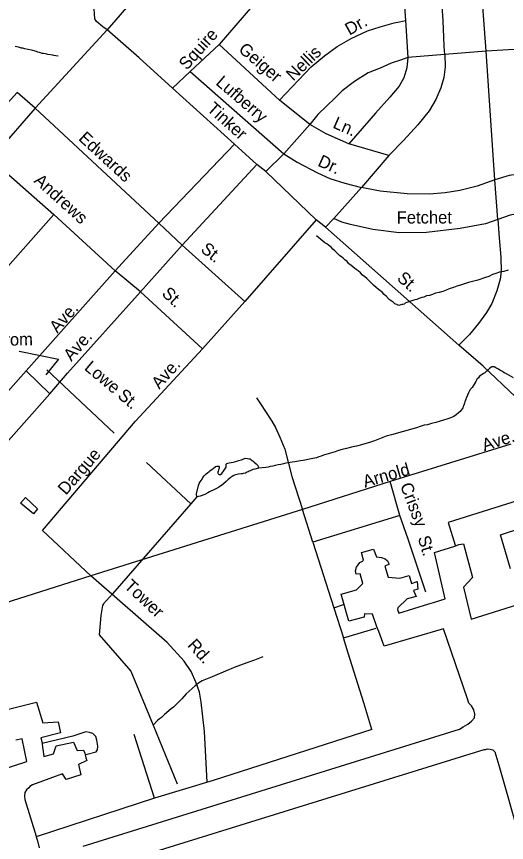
# Model space of a CAD drawing. Extents: x 2260773 to 2342389, y 552869 to 618546.
# Drawn here: x 2309471 to 2313231, y 581334 to 587669 of the extents above; entities that cross this region are included whole.
import ezdxf

# ---------------------------------------------------------------- set-up
doc = ezdxf.new("R2010")
doc.units = 0
for name, color, linetype in [('Exist Aviation Commercial or Municipal Perimeter Paved', 7, 'Continuous'), ('Exist Hydrographic Misc Water Feature', 7, 'Continuous'), ('Exist Road Non-System Type 51', 7, 'Continuous'), ('Exist Road Non-System Type 51 Label', 7, 'Continuous')]:
    doc.layers.add(name, color=color, linetype=linetype)

msp = doc.modelspace()

# ---------------------------------------------------------------- linework, layer by layer
at = {"layer": 'Exist Aviation Commercial or Municipal Perimeter Paved'}
for points in [[(2313262.2, 583431.5), (2313185.3, 583694.5), (2313364.6, 583752.4)], [(2309982.9, 581305.2), (2312869.5, 582202), (2312897.4, 582220.1), (2312935.2, 582240.7), (2312962.8, 582265), (2312984.6, 582291.1), (2312988.3, 582317.2), (2312979.9, 582351.1), (2312961.7, 582380.8), (2312941.4, 582402.6), (2312931.2, 582434.5), (2312747.4, 582972.2), (2312291.1, 582839.4), (2312252, 582950.8), (2312235.5, 582986.8), (2312202.6, 583084.3), (2312140.4, 583087.6), (2312138.7, 583061.7), (2312021.2, 583032.3), (2311996.3, 583120), (2311981.8, 583167.8), (2311960.9, 583237.6), (2312078.6, 583270.9), (2312128.1, 583319.3), (2312107.2, 583395.1), (2312077.3, 583392.7), (2312072.9, 583416.7), (2312080.6, 583444.8), (2312092.5, 583462.9), (2312106.3, 583481.1), (2312126.1, 583491.3), (2312134, 583499.4), (2312117.4, 583559.1), (2312211.2, 583584.1), (2312233.8, 583524.4), (2312271.8, 583520.8), (2312299.8, 583509.1), (2312318.1, 583493.2), (2312330.3, 583467.5), (2312296.5, 583453.2), (2312323.3, 583369.4), (2312413.5, 583360.5), (2312485, 583381.1), (2312501.9, 583321.4), (2312545.7, 583335.8), (2312550.3, 583276), (2312516.3, 583265.6), (2312536.8, 583219.8), (2312469, 583203.1), (2312397.8, 583134.4), (2312394, 583120.4), (2312404.3, 583092.4), (2312635.5, 583163), (2312671.2, 583175.2), (2312760.9, 583202.2), (2312677.1, 583559.1), (2312834.6, 583606.7), (2312866.3, 583619.2), (2312900.3, 583625.6), (2312970.9, 583366.4), (2312899.9, 583291.7), (2312960.5, 583046.5), (2313490.5, 583212.1)], [(2309409.8, 582356.5), (2309625.1, 582408.8), (2309672.9, 582251.5), (2309790.6, 582258.7), (2309807.6, 582175), (2309658.1, 582135.3), (2309666.5, 582097.4), (2309666.4, 582093.4), (2309666.5, 582092.5)], [(2309233.3, 581852.9), (2309550, 581954.3), (2309514.2, 582127.9), (2309464.3, 582119.3)], [(2309403.4, 580913.4), (2313059.2, 582048), (2313071.2, 582048.1), (2313083, 582052.4), (2313105.1, 582050.5), (2313125.1, 582044.7), (2313141.4, 582028.9), (2313172.5, 581927.4), (2313332.4, 581361.3), (2313302.9, 581319.1)], [(2309666.5, 582092.5), (2309670.9, 582061.6), (2309673, 582049.5), (2309679.7, 581993.8), (2309753.2, 582014.5), (2309774.6, 582074.6), (2309908.3, 582104), (2309934.9, 582038.5), (2309984.8, 582040.9), (2309995.1, 582019.1), (2310001.6, 581983.1), (2310009.8, 581963.3), (2309946.2, 581932.5), (2309965, 581852.8), (2309851.4, 581817.6), (2309822.8, 581861.3), (2309594, 581776.8), (2309572.2, 581762.8), (2309564.2, 581752.6), (2309548.4, 581736.4), (2309534.6, 581716.2), (2309530.9, 581690.3), (2309533.2, 581662.4), (2309620.2, 581381.4), (2309622, 581376.1)], [(2309622, 581376.1), (2309632.6, 581345.5), (2309645.1, 581293.6)]]:
    msp.add_lwpolyline(points, dxfattribs=at)
at = {"layer": 'Exist Hydrographic Misc Water Feature'}
for p, q in [((2309703.4, 584958.3), (2310220.5, 584474.2)), ((2310468.6, 584247), (2310809.6, 583930.9)), ((2310853.5, 583985.1), (2310809.6, 583930.9)), ((2310518.5, 582234.6), (2310703.2, 581784.6))]:
    msp.add_line(p, q, dxfattribs=at)
for points in [[(2309791.4, 587363.6), (2309771.7, 587367.4), (2309757.5, 587369.5), (2309749.3, 587371.2), (2309711.6, 587376.9), (2309703.4, 587378.9), (2309677.1, 587384.5), (2309667.7, 587386.3), (2309655.2, 587390.2), (2309647.4, 587392.2), (2309635.3, 587396), (2309623.2, 587399.9), (2309595.1, 587407.8), (2309585.3, 587409.7), (2309556.8, 587415.2), (2309533.2, 587420.8), (2309519, 587424.9), (2309509, 587426.8), (2309487.1, 587432.5), (2309459, 587440)], [(2312231.5, 585591.2), (2312209.3, 585608.7), (2312190.9, 585628.5), (2312176.7, 585640.3), (2312158.3, 585660.2), (2312144.5, 585672), (2312126.5, 585686), (2312110.5, 585701.9), (2312092.2, 585717.5), (2312078.1, 585729.4), (2312065.8, 585735.3), (2312051.6, 585749.2), (2312037.5, 585761.1), (2312021.5, 585772.8), (2312007.1, 585788.7), (2311991.2, 585802.5), (2311977, 585816.4), (2311964.9, 585826), (2311951, 585834.1), (2311938.9, 585845.7), (2311928.6, 585855.7), (2311912.6, 585871.5), (2311898.3, 585885.4), (2311884.1, 585899.4), (2311865.9, 585915.1), (2311851.7, 585924.9), (2311837.8, 585932.7), (2311821.8, 585946.4), (2311773, 585985.8)], [(2313243.4, 585723.9), (2313211.4, 585713.7), (2313177.2, 585707.1), (2313149.7, 585697.1), (2313123.7, 585688.8), (2313096.2, 585674.3), (2313070.1, 585666.1), (2313010.1, 585645.5), (2312970.5, 585637.3), (2312938.5, 585628.7), (2312908.8, 585618.5), (2312876.8, 585607.9), (2312848.7, 585599.6), (2312823, 585589.3), (2312791.3, 585579.1), (2312767.3, 585570.9), (2312741.4, 585560.6), (2312713.8, 585552.2), (2312685.5, 585545.9), (2312663.7, 585537.9), (2312639.7, 585529.7), (2312615.7, 585525.2), (2312596.1, 585517.2), (2312580.1, 585512.7), (2312557.7, 585506.7), (2312541.9, 585498.6), (2312528, 585496.2), (2312512.2, 585490.1), (2312496.2, 585486), (2312482.5, 585480), (2312466.3, 585475.5), (2312454.4, 585469.6), (2312444.3, 585463.4), (2312434.7, 585461.2), (2312428.7, 585459.3), (2312404.9, 585451.1), (2312388.7, 585458.8), (2312374.4, 585464.6), (2312362.3, 585476.6), (2312346.5, 585488.3), (2312330.3, 585498.4), (2312310, 585520.1), (2312291.8, 585537.9), (2312275.6, 585555.7), (2312249.5, 585575.4), (2312231.5, 585591.2)], [(2313284.2, 584897), (2313229.9, 584928.3), (2313213.9, 584936), (2313199.7, 584945.8), (2313179.6, 584955.7), (2313169.6, 584963.7), (2313163.4, 584967.5), (2313149.5, 584973.3), (2313135.5, 584981), (2313129.4, 584983.1), (2313123, 584982.9), (2313115.5, 584980.8), (2313109.7, 584976.8), (2313099.5, 584968.6), (2313089.6, 584958.7), (2313080, 584948.4), (2313071.6, 584942.4), (2313061.9, 584934.5), (2313053.9, 584930.4), (2313043.9, 584924.2), (2313035.7, 584918.2), (2313024.2, 584910.2), (2313012.5, 584895.7), (2313006.4, 584889.7), (2313000.4, 584879.7), (2312996.7, 584869.7), (2312988.7, 584857.5), (2312967.2, 584823.5), (2312953.1, 584807.3), (2312939.9, 584781.3), (2312931.7, 584765.1), (2312923.9, 584746.8), (2312915.9, 584726.9), (2312912.2, 584712.9), (2312908.6, 584702.9), (2312902.8, 584686.7), (2312898.7, 584676.8), (2312894.8, 584666.9), (2312890.9, 584658.9), (2312882.9, 584648.8), (2312875.1, 584640.6), (2312861.4, 584628.5), (2312845.4, 584614.3), (2312827.6, 584602), (2312809.5, 584593.7), (2312779.8, 584583.6), (2312748, 584573.4), (2312722, 584564.7), (2312687.9, 584554.5), (2312654.1, 584548.2), (2312624.4, 584538.1), (2312598.5, 584533.5), (2312568.8, 584523.3), (2312540.7, 584515), (2312510.8, 584506.5), (2312347.5, 584460.9), (2312307.8, 584450.7), (2312281.7, 584440.4), (2312218.1, 584415.5), (2312186.2, 584405.3), (2312118.7, 584384.7), (2312080.8, 584374.1)], [(2312080.8, 584374.1), (2312040.6, 584365.6), (2312002.8, 584355.5), (2311969, 584346.8), (2311940.9, 584340.9), (2311914.9, 584330.2), (2311843.5, 584309.7), (2311827.5, 584303.6), (2311809.5, 584297.4), (2311791.4, 584291.2), (2311771.7, 584284.8), (2311731.6, 584276.3), (2311670, 584263.6), (2311649.7, 584259.8), (2311605.9, 584253), (2311585.8, 584250.7), (2311570.2, 584248.6), (2311556.4, 584244.6), (2311538.2, 584242.5), (2311520.1, 584238.3), (2311500.3, 584234), (2311478.7, 584229.6), (2311456.4, 584225.6), (2311436.5, 584221.3), (2311418.4, 584217.2), (2311400.6, 584212.9), (2311384.6, 584210.5), (2311328.4, 584205.9)], [(2310853.5, 583985.1), (2310851.3, 584006.9), (2310866.6, 584071.1), (2310872.2, 584087.3), (2310880.2, 584099.5), (2310894.1, 584121.3), (2310901.7, 584133.6), (2310909.7, 584145.7), (2310927.1, 584161.8), (2310937, 584170), (2310949.3, 584179.9), (2310955.2, 584184.3), (2310972.7, 584198.3), (2310979, 584202.2), (2310998.7, 584218.7), (2311006.7, 584220.8), (2311012.6, 584220.7), (2311022.9, 584220.8), (2311026.8, 584216.9), (2311026.8, 584208.8), (2311025.2, 584200.9), (2311020.6, 584192.7), (2311016.9, 584180.7), (2311015.3, 584172.8), (2311015.1, 584166.8), (2311017.4, 584162.8), (2311021.5, 584158.9), (2311025.4, 584156.7), (2311031.5, 584155), (2311037.2, 584156.9), (2311045.5, 584165), (2311063.1, 584189.1), (2311075, 584205.2), (2311078.7, 584211.5), (2311080.7, 584223.4), (2311080.7, 584229.5), (2311080.5, 584235.6), (2311084.4, 584241.5), (2311092.4, 584243.5), (2311102.7, 584245.6), (2311134.2, 584251.8), (2311144.3, 584253.9), (2311162.1, 584258.2), (2311174.2, 584262.4), (2311196.2, 584268.8), (2311215.9, 584276.8), (2311225.9, 584281), (2311242.1, 584279), (2311254, 584277.2), (2311264, 584275.3), (2311272, 584269.6), (2311280.2, 584263.5), (2311286.2, 584257.8), (2311294.2, 584249.7), (2311308.7, 584237.7), (2311316.3, 584230.1), (2311322.5, 584223.9), (2311328.4, 584205.9)], [(2311328.4, 584205.9), (2311298.7, 584197.9), (2311283.1, 584193.7), (2311273.1, 584189.5), (2311264.7, 584185.5), (2311255.2, 584181.3), (2311247.2, 584177.2), (2311239.2, 584173.1), (2311235.1, 584170.9), (2311227.1, 584166.9), (2311211.1, 584162.8), (2311203.3, 584160.7), (2311197.4, 584160.8), (2311193.5, 584160.6), (2311173.2, 584158.4), (2311165.2, 584156.3), (2311151.7, 584152.3), (2311139.6, 584148), (2311125.4, 584140), (2311109.6, 584129.8), (2311105.5, 584125.6), (2311095.7, 584117.7), (2311079.9, 584101.5), (2311060.2, 584083.3), (2311044.2, 584071.1), (2311024.3, 584059.1), (2311004.9, 584048.7), (2310990.7, 584040.7), (2310952.8, 584022.1), (2310939, 584016), (2310915.2, 584003.8), (2310879.4, 583989.3), (2310853.5, 583985.1)], [(2309538.3, 583980.7), (2309631, 583892.1), (2309601.5, 583855.6), (2309500.8, 583936.5), (2309538.3, 583980.7)], [(2310809.6, 583930.9), (2310207.6, 583240.4), (2310138.7, 583163.6), (2310130.9, 583151.8), (2310117.4, 583075.6), (2310105.1, 582927.4), (2310348.1, 582648.3), (2310518.5, 582234.6)], [(2311360.2, 582757.1), (2311296.6, 582732.6), (2311238.8, 582712.1), (2311141.2, 582674.9), (2311117.4, 582664.7), (2311093.2, 582654.6), (2310972.5, 582605), (2310896.4, 582574.3), (2310882.6, 582566.2), (2310866.4, 582556.1), (2310842.7, 582535.7), (2310817.4, 582513.6), (2310795.7, 582493.4), (2310773.6, 582473.2), (2310738.3, 582434.7), (2310718.4, 582414.6), (2310696.9, 582392.3), (2310674.7, 582372.1), (2310658.7, 582357.8), (2310607.5, 582315.3), (2310583.9, 582293.3), (2310567.9, 582281.1), (2310551.7, 582268.9), (2310518.5, 582234.6)]]:
    msp.add_lwpolyline(points, dxfattribs=at)
at = {"layer": 'Exist Road Non-System Type 51'}
for p, q in [((2313075.1, 587402.7), (2313008.9, 588299.9)), ((2310581.9, 588050.7), (2310167, 587566.8)), ((2312430.5, 587968.2), (2312456.9, 587638.2)), ((2312456.9, 587638.2), (2312473.7, 587353.2)), ((2310167, 587566.8), (2309615, 586966.8)), ((2311024.9, 587454.7), (2310802.7, 587246.5)), ((2311488.8, 587027.7), (2311024.9, 587454.7)), ((2312757.6, 587376.2), (2312473.7, 587353.2)), ((2313075.1, 587402.7), (2312757.6, 587376.2)), ((2313374.9, 587422.1), (2313075.1, 587402.7)), ((2313141.2, 586415.4), (2313075.1, 587402.7)), ((2310802.7, 587246.5), (2310666.9, 587119.4)), ((2310802.7, 587246.5), (2311521.4, 586615.7)), ((2311142.3, 586690.9), (2310666.9, 587119.4)), ((2311721.5, 586840.6), (2311488.8, 587027.7)), ((2309615, 586966.8), (2309272.9, 586576.9)), ((2310563.2, 586083.1), (2309615, 586966.8)), ((2311721.5, 586840.6), (2311521.4, 586615.7)), ((2311142.3, 586690.9), (2310563.2, 586083.1)), ((2311316, 586532.9), (2311142.3, 586690.9)), ((2312329.1, 586603.3), (2312020.5, 586693.3)), ((2311521.4, 586615.7), (2311384.3, 586479.6)), ((2309272.9, 586576.9), (2309756.1, 586149.8)), ((2312329.1, 586603.3), (2312117.5, 586358)), ((2311316, 586532.9), (2310742.2, 585914.6)), ((2311384.3, 586479.6), (2311316, 586532.9)), ((2311770.9, 586108.4), (2311384.3, 586479.6)), ((2312117.5, 586358), (2311906.7, 586119)), ((2313163.2, 586111), (2313141.2, 586415.4)), ((2308515.2, 584748.8), (2309756.1, 586149.8)), ((2309756.1, 586149.8), (2310226.9, 585719.3)), ((2311770.9, 586108.4), (2311221.9, 585482.3)), ((2311841.5, 586051.9), (2311770.9, 586108.4)), ((2311906.7, 586119), (2311841.5, 586051.9)), ((2310226.9, 585719.3), (2310563.2, 586083.1)), ((2310742.2, 585914.6), (2310563.2, 586083.1)), ((2312865.2, 585147.6), (2311841.5, 586051.9)), ((2310742.2, 585914.6), (2310423, 585556.4)), ((2311221.9, 585482.3), (2310742.2, 585914.6)), ((2309543.9, 584952), (2310226.9, 585719.3)), ((2310423, 585556.4), (2310226.9, 585719.3)), ((2310423, 585556.4), (2310899.1, 585118.8)), ((2311221.9, 585482.3), (2310899.1, 585118.8)), ((2309543.9, 584952), (2308952.6, 584287.7)), ((2309727.3, 584775.6), (2309543.9, 584952)), ((2313264.1, 584390), (2312337.3, 584101.5)), ((2312337.3, 584101.5), (2311666.3, 583888.9)), ((2312413.1, 583842.1), (2312337.3, 584101.5)), ((2311666.3, 583888.9), (2310041.2, 583379.8)), ((2311745.6, 583636.5), (2311666.3, 583888.9)), ((2312413.1, 583842.1), (2311745.6, 583636.5)), ((2311745.6, 583636.5), (2311907, 583134.5)), ((2310041.2, 583379.8), (2309068.1, 583070.3)), ((2311907, 583134.5), (2311979.8, 583157.9)), ((2311907, 583134.5), (2311979.3, 582903.4)), ((2311979.3, 582903.4), (2312231.6, 582978.6)), ((2310528.8, 581674.4), (2310373.6, 582161.4)), ((2310528.8, 581674.4), (2309622, 581376.1))]:
    msp.add_line(p, q, dxfattribs=at)
for points in [[(2310167, 587566.8), (2310134, 587589.1), (2310084.9, 587631.5), (2310071.6, 587651.5), (2310064.9, 587769.7), (2310062.6, 587910.2), (2310060.4, 588155.5), (2310056, 588311.6), (2309443.1, 588293.8), (2309425.2, 587845.5), (2309263.7, 587860)], [(2312757.6, 587376.2), (2312752.3, 587439.7), (2312749.7, 587509.4), (2312744.4, 587636.5), (2312735.6, 587788.2), (2312733.8, 587911.7), (2312725, 588003.5), (2312719.7, 588119.9), (2312710.9, 588287.6)], [(2311379.4, 587844.7), (2311282.4, 587749.4), (2311024.9, 587454.7)], [(2311488.8, 587027.7), (2311731.2, 587282.7), (2311833.5, 587367.4), (2311932.3, 587437.9), (2312039.9, 587499.7), (2312165.1, 587557.9), (2312260.3, 587589.7), (2312367.9, 587619.7), (2312410.2, 587628.5), (2312456.9, 587638.2)], [(2310666.9, 587119.4), (2310411.5, 587352.7), (2310167, 587566.8)], [(2312757.6, 587376.2), (2312761.2, 587282.7), (2312750.6, 587201.5), (2312727.6, 587122.1), (2312689.7, 587031.2), (2312636.8, 586944.8), (2312550.4, 586838.9), (2312441.1, 586717.1), (2312329.1, 586603.3)], [(2312473.7, 587353.2), (2312424.3, 587337.4), (2312346.7, 587310.9), (2312260.3, 587273.8), (2312168.6, 587236.8), (2312064.6, 587169.7), (2311969.3, 587099.2), (2311916.4, 587046.2), (2311783.3, 586918.3), (2311751.5, 586879.5), (2311721.5, 586840.6)], [(2312473.7, 587353.2), (2312465.8, 587274.7), (2312442.8, 587198.8), (2312406.7, 587134.4), (2312336.1, 587049.7), (2312225, 586926.2), (2312020.5, 586693.3)], [(2309615, 586966.8), (2309475.7, 587086.8), (2309121.2, 586698.6)], [(2312020.5, 586693.3), (2311846.8, 586768.3), (2311721.5, 586840.6)], [(2311521.4, 586615.7), (2311625.4, 586550.4), (2311780.4, 586470), (2311874.8, 586427), (2311991.1, 586390.3), (2312117.5, 586358)], [(2314033.6, 586330.7), (2313834.3, 586373), (2313723.2, 586411.9), (2313629.6, 586439.9), (2313544.4, 586460.3), (2313468.3, 586467.5), (2313381, 586466.6), (2313252.3, 586448.9), (2313141.2, 586415.4)], [(2313141.2, 586415.4), (2313004.8, 586367.2), (2312873.1, 586333.7), (2312761.2, 586315.7), (2312641.2, 586306.9), (2312468.4, 586308.6), (2312262.1, 586329.8), (2312117.5, 586358)], [(2314033.6, 586330.7), (2313993.3, 586233.1), (2313941, 586164), (2313893.4, 586134), (2313840.4, 586105.7), (2313820.5, 586097.2), (2313805.2, 586093.4), (2313781.4, 586092.5), (2313752.3, 586095.1), (2313673.3, 586108.1), (2313605.2, 586131.4), (2313496.6, 586162.2), (2313422.5, 586165.7), (2313355.5, 586164), (2313260.2, 586144.5), (2313163.2, 586111)], [(2313163.2, 586111), (2313069.8, 586079.3), (2312876.3, 586042), (2312617.4, 586013.1), (2312408.4, 586010.4), (2312204.8, 586036), (2312034.5, 586073), (2311966.7, 586090.7), (2311906.7, 586119)], [(2313163.2, 586111), (2313173.8, 585971.6), (2313186.2, 585823.4), (2313189.7, 585714), (2313182.6, 585654), (2313156.2, 585564), (2313117.4, 585467), (2313078.6, 585398.1), (2313016.9, 585315.2), (2312946.3, 585228.7), (2312865.2, 585147.6)], [(2309727.3, 584775.6), (2309863.1, 584932.6), (2310423, 585556.4)], [(2310041.2, 583379.8), (2309669.1, 583727.4), (2310384.2, 584564.7), (2310899.1, 585118.8)], [(2313572.1, 584491.8), (2313541.5, 584524.7), (2313522.7, 584545.9), (2313460.4, 584607), (2313299.3, 584750.6), (2313051.6, 584986.4), (2312865.2, 585147.6)], [(2308846.8, 583790.2), (2309012.5, 583972.5), (2309727.3, 584775.6)], [(2311311.2, 584744.7), (2311344.1, 584698.8), (2311380.6, 584640), (2311428.8, 584564.7), (2311458.2, 584517.6), (2311491.1, 584441.2), (2311528.7, 584349.4), (2311584.6, 584140.6), (2311666.3, 583888.9)], [(2313320.5, 583957.7), (2312783.2, 583787.1), (2312837.3, 583613)], [(2312611, 583253.1), (2312476.9, 583658.9), (2312413.1, 583842.1)], [(2310933.5, 581797), (2310912.4, 582185.2), (2310888.6, 582410.2), (2310874.5, 582486.1), (2310848.9, 582559.3), (2310811.8, 582645.8), (2310757.2, 582725.2), (2310626.7, 582868.1), (2310041.2, 583379.8)], [(2312198, 582199.3), (2312136.3, 582405.8), (2312016.3, 582786.9), (2311979.3, 582903.4)], [(2310003.3, 582009.2), (2310080.9, 582030), (2310090.9, 582044.2), (2310094.6, 582072.1), (2310088.1, 582118.1), (2310079.7, 582147.9), (2310055.4, 582169.6), (2310029.5, 582177.3), (2310003.3, 582183.1), (2309901.8, 582150), (2309666.5, 582092.5)], [(2312198, 582199.3), (2310978.8, 581809.8), (2310528.8, 581674.4)]]:
    msp.add_lwpolyline(points, dxfattribs=at)
at = {"layer": 'Exist Road Non-System Type 51 Label'}
msp.add_lwpolyline([(2309491.4, 585101.8), (2309793.4, 585041.8), (2309696.6, 584919.5)], dxfattribs=at)

# ---------------------------------------------------------------- texts
for s, rotation, p in [('Dr.', 29.12428, (2312025.3, 587521.7)), ('Squire', 48.07871, (2310777.5, 587251.9)), ('Geiger', 319.20573, (2311167.7, 587405.8)), ('Nellis', 44.13515, (2311594.4, 587169.5)), ('Lufberry', 319.37123, (2310993.4, 587151.9)), ('Tinker', 318.10682, (2310925.6, 586951.4)), ('Ln.', 336.31641, (2311891.2, 586818.2)), ('Edwards', 317.35605, (2309940.2, 586726.2)), ('Dr.', 335.50925, (2311775.5, 586526.3)), ('Andrews', 317.84066, (2309597.9, 586401.7)), ('Fetchet', 0.07864, (2312388.4, 586080.7)), ('St.', 320.89349, (2310877.3, 585872.3)), ('St.', 318.10846, (2312384.2, 585652.3)), ('St.', 316.92799, (2310579.2, 585535.7)), ('Ave.', 48.51813, (2309784.2, 585234.7)), ('Bergstrom', 1.28381, (2309011.5, 585134.6)), ('Ave.', 48.7186, (2309891.8, 585018.8)), ('Lowe', 319.93794, (2309984.7, 584965)), ('Ave.', 48.48551, (2310567, 584804.5)), ('St.', 319.93794, (2310239.9, 584750.4)), ('Ave.', 17.88905, (2313061, 584333.9)), ('Dargue', 48.87686, (2309849.8, 583993)), ('Arnold', 16.19683, (2312144.4, 584054.3)), ('Crissy', 290.79233, (2312412.9, 584073)), ('St.', 286.94323, (2312548.8, 583671)), ('Tower', 316.85114, (2310290.4, 583292)), ('Rd.', 312.21984, (2310777.2, 582842.8))]:
    msp.add_text(s, height=95, rotation=rotation, dxfattribs=at).set_placement(p)

doc.saveas('drawing.dxf')
